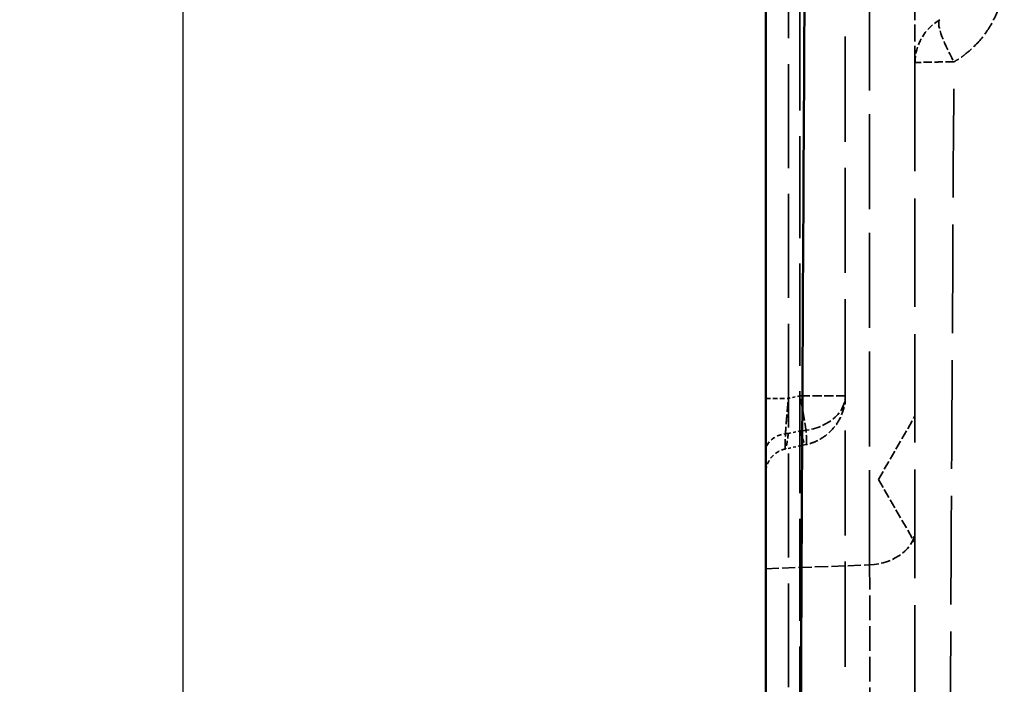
# Model space of a CAD drawing. Header units: millimetres. Extents: x 3367 to 6255, y 2001 to 4216.
# Tile 616 of 656: x 5337 to 5376, y 3852 to 3879. Entities that reach past the tile are written whole.
import ezdxf

# ---------------------------------------------------------------- set-up
doc = ezdxf.new("R2010")
doc.units = ezdxf.units.MM
doc.linetypes.add('DASHED', pattern=[0.2067, 0.1654, -0.0413])
for name, color, linetype, lineweight in [('AM_5', 3, 'Continuous', 25), ('Sichtbare Kanten(DIN)', 7, 'Continuous', 50), ('Sichtbare tangentiale Kanten(DIN)', 7, 'Continuous', 50), ('Verdeckte Kanten(DIN)', 7, 'DASHED', 35), ('Verdeckte tangentiale Kanten(DIN)', 7, 'DASHED', 35)]:
    doc.layers.add(name, color=color, linetype=linetype, lineweight=lineweight)
doc.styles.get("Standard").update_dxf_attribs({"font": 'ISOCP.SHX'})
doc.dimstyles.new('Standard$0', dxfattribs={"dimtxt": 0.18, "dimasz": 0.18, "dimexe": 0.18, "dimexo": 0.0625, "dimgap": 0.09, "dimtad": 0, "dimtih": 1, "dimtoh": 1, "dimdec": 4, "dimzin": 0, "dimdsep": 46, "dimtxsty": 'STANDARD', "dimcen": 0.09, "dimadec": 0, "dimazin": 0, "dimtfac": 1, "dimtdec": 4, "dimtofl": 0, "dimtmove": 0, "dimatfit": 3, "dimfxl": 1, "dimtolj": 1, "dimtzin": 0, "dimarcsym": 0})

# ---------------------------------------------------------------- blocks, each defined once
blk = doc.blocks.new('*D18')
at = {"layer": 'AM_5', "color": 0, "lineweight": -2, "transparency": 16777216}
for p, q in [((5366.55, 4095.878), (5343.015, 4095.878)), ((5343.195, 4094.078), (5343.195, 3447.6)), ((5343.195, 2774.028), (5343.195, 3420.506)), ((5366.55, 2772.228), (5343.015, 2772.228))]:
    blk.add_line(p, q, dxfattribs=at)
at = {"layer": 'AM_5', "color": 0, "transparency": 16777216}
for points in [[(5342.895, 4094.078), (5343.495, 4094.078), (5343.195, 4095.878)], [(5342.895, 2774.028), (5343.495, 2774.028), (5343.195, 2772.228)]]:
    blk.add_solid(points, dxfattribs=at)
at = {"layer": 'Defpoints', "color": 0, "transparency": 16777216}
for p in [(5366.612, 4095.878), (5343.195, 2772.228), (5366.612, 2772.228)]:
    blk.add_point(p, dxfattribs=at)
at = {"layer": 'AM_5', "color": 0, "transparency": 16777216, "insert": (5343.195, 3434.053), "char_height": 10, "attachment_point": 5, "rotation": 90}
blk.add_mtext('\\A1;132,5', dxfattribs=at)

msp = doc.modelspace()

# ---------------------------------------------------------------- linework, layer by layer
at = {"layer": 'Sichtbare Kanten(DIN)'}
msp.add_open_spline([(5366.61241, 3822.65187), (5366.61241, 3824.56115), (5366.61241, 3826.47042), (5366.61241, 3828.3797), (5366.61241, 3830.28897), (5366.61241, 3832.19824), (5366.61241, 3834.10751), (5366.61241, 3837.92606), (5366.61241, 3841.74459), (5366.61241, 3845.56313), (5366.61241, 3849.38166), (5366.61241, 3853.20019), (5366.61241, 3857.01873), (5366.61241, 3860.83725), (5366.61241, 3864.65578), (5366.61241, 3868.47431), (5366.61241, 3872.29284), (5366.61241, 3876.11137), (5366.61241, 3879.92989), (5366.61241, 3881.94853), (5366.61241, 3883.96718), (5366.61241, 3885.98582), (5366.61241, 3887.7857), (5366.61241, 3889.58559), (5366.61241, 3891.38548), (5366.61241, 3895.20401), (5366.61241, 3899.02254), (5366.61241, 3902.84107), (5366.61241, 3904.75034), (5366.61241, 3906.65961), (5366.61241, 3908.56888), (5366.61241, 3910.47815), (5366.61241, 3912.38744), (5366.61241, 3914.2967)], degree=3, knots=[0, 0, 0, 0, 5.72785417, 5.72785417, 5.72785417, 11.45571174, 11.45571174, 11.45571174, 22.91142418, 22.91142418, 22.91142418, 34.3670982, 34.3670982, 34.3670982, 45.82271463, 45.82271463, 45.82271463, 57.27832534, 57.27832534, 57.27832534, 63.33428533, 63.33428533, 63.33428533, 68.73398423, 68.73398423, 68.73398423, 80.18966934, 80.18966934, 80.18966934, 85.91749772, 85.91749772, 85.91749772, 91.64530574, 91.64530574, 91.64530574, 91.64530574], dxfattribs=at)
at = {"layer": 'Sichtbare tangentiale Kanten(DIN)'}
msp.add_open_spline([(5368.30196, 3914.29995), (5368.28468, 3904.86529), (5368.20657, 3884.87584), (5368.03013, 3854.32731), (5367.96246, 3833.21081), (5367.96246, 3822.65187)], degree=3, knots=[0.00000005, 0.00000005, 0.00000005, 0.00000005, 28.31102041, 59.97816308, 91.64530574, 91.64530574, 91.64530574, 91.64530574], dxfattribs=at)
at = {"layer": 'Verdeckte Kanten(DIN)', "ltscale": 25.506298}
msp.add_line((5369.81241, 2924.95889), (5369.81241, 4018.93043), dxfattribs=at)
at = {"layer": 'Verdeckte Kanten(DIN)', "ltscale": 2.237517}
for q in [(5372.61241, 3862.92144), (5372.61241, 3857.83445)]:
    msp.add_line((5371.14392, 3860.37794), q, dxfattribs=at)
at = {"layer": 'Verdeckte Kanten(DIN)', "ltscale": 0.640721}
msp.add_line((5368.22572, 3861.77741), (5367.40577, 3861.60423), dxfattribs=at)
at = {"layer": 'Verdeckte Kanten(DIN)', "ltscale": 1.595417}
msp.add_arc((5374.61241, 3877.11389), 2, 120.005918, 180, dxfattribs=at)
at = {"layer": 'Verdeckte Kanten(DIN)', "ltscale": 3.49497e-05}
msp.add_arc((5374.61244, 3877.11384), 2.00006, 120.000845, 120.005919, dxfattribs=at)
at = {"layer": 'Verdeckte Kanten(DIN)', "ltscale": 8.2132e-05}
msp.add_ellipse((5367.81238, 3863.7343), major_axis=(0.41334, -1.95689), ratio=0.08528821, start_param=6.28318471, end_param=6.28330423, dxfattribs=at)
at = {"layer": 'Verdeckte Kanten(DIN)', "ltscale": 4.143844}
msp.add_open_spline([(5372.61241, 3877.11389), (5372.61241, 3877.1141), (5372.61241, 3877.11431), (5372.61241, 3877.11498), (5372.61241, 3877.11564), (5372.61241, 3877.11677), (5372.61241, 3877.11823), (5372.61241, 3877.12115), (5372.61241, 3877.12544), (5372.61241, 3877.13115), (5372.61241, 3877.14256), (5372.61241, 3877.15966), (5372.61241, 3877.18212), (5372.61241, 3877.22704), (5372.61241, 3877.29342), (5372.61241, 3877.38037), (5372.61241, 3877.51707), (5372.61241, 3877.70472), (5372.61241, 3877.93385), (5372.61241, 3877.99557), (5372.61241, 3878.06037), (5372.61241, 3878.12812), (5372.61241, 3878.42648), (5372.61241, 3878.78183), (5372.61241, 3879.16962), (5372.61241, 3879.19713), (5372.61241, 3879.2248), (5372.61241, 3879.25262), (5372.61241, 3879.67269), (5372.61241, 3880.12786), (5372.61241, 3880.57799)], degree=3, knots=[0, 0, 0, 0, 0.08497034, 0.08497034, 0.08497034, 0.1699453, 0.1699453, 0.1699453, 0.33991616, 0.33991616, 0.33991616, 0.67997942, 0.67997942, 0.67997942, 1.36038747, 1.36038747, 1.36038747, 2.43016545, 2.43016545, 2.43016545, 2.71834726, 2.71834726, 2.71834726, 3.98755017, 3.98755017, 3.98755017, 4.07757585, 4.07757585, 4.07757585, 5.43676383, 5.43676383, 5.43676383, 5.43676383], dxfattribs=at)
at = {"layer": 'Verdeckte Kanten(DIN)', "ltscale": 26.35148}
msp.add_open_spline([(5372.61241, 3877.11389), (5372.61241, 3872.5757), (5372.61241, 3868.03721), (5372.61241, 3863.49893), (5372.61241, 3858.96047), (5372.61242, 3854.42222), (5372.61242, 3849.88382), (5372.61242, 3845.34542), (5372.61242, 3840.80686), (5372.61242, 3836.26815), (5372.61242, 3833.99881), (5372.61241, 3831.72943), (5372.61241, 3829.46001), (5372.61241, 3828.3253), (5372.61241, 3827.19058), (5372.61241, 3826.05586), (5372.61241, 3824.92113), (5372.61241, 3823.78641), (5372.61241, 3822.65165)], degree=3, knots=[37.15646011, 37.15646011, 37.15646011, 37.15646011, 50.77324147, 50.77324147, 50.77324147, 64.39056038, 64.39056038, 64.39056038, 78.00785648, 78.00785648, 78.00785648, 84.81645242, 84.81645242, 84.81645242, 88.22075854, 88.22075854, 88.22075854, 91.62508778, 91.62508778, 91.62508778, 91.62508778], dxfattribs=at)
at = {"layer": 'Verdeckte Kanten(DIN)', "ltscale": 2.076071}
msp.add_open_spline([(5369.81241, 3863.73424), (5369.81238, 3863.66304), (5369.80853, 3863.59174), (5369.79334, 3863.45094), (5369.7821, 3863.38124), (5369.72283, 3863.10615), (5369.64435, 3862.90456), (5369.43088, 3862.54055), (5369.29331, 3862.37363), (5368.9768, 3862.09454), (5368.7939, 3861.97905), (5368.47966, 3861.84449), (5368.35376, 3861.80447), (5368.22574, 3861.77743)], degree=3, knots=[0, 0, 0, 0, 0.021360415, 0.021360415, 0.042482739, 0.042482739, 0.105782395, 0.105782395, 0.169079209, 0.169079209, 0.232376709, 0.232376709, 0.27163022, 0.27163022, 0.27163022, 0.27163022], dxfattribs=at)
at = {"layer": 'Verdeckte Kanten(DIN)', "ltscale": 1.037964}
msp.add_open_spline([(5367.40572, 3861.60429), (5367.30188, 3861.58235), (5367.20036, 3861.54313), (5367.01671, 3861.43618), (5366.93248, 3861.36682), (5366.792, 3861.20745), (5366.73401, 3861.11544), (5366.65078, 3860.92017), (5366.62472, 3860.81442), (5366.61472, 3860.69484), (5366.61386, 3860.68109), (5366.61299, 3860.66042), (5366.61277, 3860.65353), (5366.61255, 3860.64318), (5366.6125, 3860.63973), (5366.61244, 3860.63455), (5366.61243, 3860.63282), (5366.61242, 3860.63023), (5366.61241, 3860.62937), (5366.61241, 3860.62808), (5366.61241, 3860.62764), (5366.61241, 3860.627), (5366.61241, 3860.62678), (5366.61241, 3860.62646), (5366.61241, 3860.62635), (5366.61241, 3860.62619), (5366.61241, 3860.62613), (5366.61241, 3860.62603), (5366.61241, 3860.62597), (5366.61241, 3860.62592)], degree=3, knots=[0, 0, 0, 0, 0.031840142, 0.031840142, 0.063755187, 0.063755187, 0.095573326, 0.095573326, 0.127436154, 0.127436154, 0.131570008, 0.131570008, 0.13364018, 0.13364018, 0.134675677, 0.134675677, 0.135193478, 0.135193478, 0.135452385, 0.135452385, 0.135581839, 0.135581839, 0.135646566, 0.135646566, 0.13567893, 0.13567893, 0.135695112, 0.135695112, 0.135711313, 0.135711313, 0.135711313, 0.135711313], dxfattribs=at)
at = {"layer": 'Verdeckte Kanten(DIN)', "ltscale": 8.62547e-05}
msp.add_open_spline([(5367.40576, 3861.60428), (5367.40575, 3861.60428), (5367.40575, 3861.60428), (5367.40575, 3861.60428)], degree=3, dxfattribs=at)
at = {"layer": 'Verdeckte tangentiale Kanten(DIN)', "ltscale": 24.794287}
msp.add_line((5367.98672, 3839.32133), (5367.98672, 4018.6956), dxfattribs=at)
at = {"layer": 'Verdeckte tangentiale Kanten(DIN)', "ltscale": 25.227581}
msp.add_line((5367.52525, 4017.85299), (5367.52525, 3287.81725), dxfattribs=at)
at = {"layer": 'Verdeckte tangentiale Kanten(DIN)', "ltscale": 23.048033}
msp.add_line((5370.78672, 3856.94385), (5370.78672, 3882.20892), dxfattribs=at)
at = {"layer": 'Verdeckte tangentiale Kanten(DIN)', "ltscale": 0.360553}
for p, q in [((5367.98672, 3863.73424), (5367.52525, 3863.63677)), ((5367.52525, 3862.22794), (5367.98672, 3862.32541))]:
    msp.add_line(p, q, dxfattribs=at)
at = {"layer": 'Verdeckte tangentiale Kanten(DIN)', "ltscale": 3.194447}
msp.add_line((5366.61241, 3856.79258), (5370.78672, 3856.94385), dxfattribs=at)
at = {"layer": 'Verdeckte tangentiale Kanten(DIN)', "ltscale": 2.200995}
msp.add_ellipse((5374.61158, 3877.11341), major_axis=(-0.99959, 1.73229), ratio=0.18088305, start_param=0.00029352, end_param=1.44481181, dxfattribs=at)
at = {"layer": 'Verdeckte tangentiale Kanten(DIN)', "ltscale": 1.13017}
for centre, ratio, start_param, end_param in [((5367.61241, 3863.63677), 0.00001, 0.00496292, 1.48360451), ((5367.61241, 3861.52352), 0.70710678, 4.79965544, 6.28318531)]:
    msp.add_ellipse(centre, major_axis=(-1, 0), ratio=ratio, start_param=start_param, end_param=end_param, dxfattribs=at)
at = {"layer": 'Verdeckte tangentiale Kanten(DIN)', "ltscale": 2.260439}
for centre, ratio, start_param, end_param in [((5367.81241, 3863.73424), 0.00001, 0, 1.48352989), ((5367.81241, 3863.73424), 0.70710678, 4.79965544, 6.28318531), ((5370.61241, 3858.35268), 0.70710678, 4.79965544, 6.28318531)]:
    msp.add_ellipse(centre, major_axis=(2, 0), ratio=ratio, start_param=start_param, end_param=end_param, dxfattribs=at)
at = {"layer": 'Verdeckte tangentiale Kanten(DIN)', "ltscale": 2.365784}
msp.add_ellipse((5367.81241, 3863.73424), major_axis=(0.41331, -1.95683), ratio=0.08528821, start_param=0.00011953, end_param=1.55278414, dxfattribs=at)
at = {"layer": 'Verdeckte tangentiale Kanten(DIN)', "ltscale": 1.196409}
msp.add_ellipse((5367.81241, 3863.73424), major_axis=(0.41331, -1.95683), ratio=0.08528821, start_param=5.49794934, end_param=6.28318531, dxfattribs=at)
at = {"layer": 'Verdeckte tangentiale Kanten(DIN)', "ltscale": 3.224679}
msp.add_open_spline([(5376.20173, 3880.62708), (5376.20105, 3880.58325), (5376.20037, 3880.53943), (5376.19876, 3880.49562), (5376.19715, 3880.4518), (5376.1946, 3880.40801), (5376.19136, 3880.36425), (5376.18487, 3880.27673), (5376.1756, 3880.18938), (5376.16344, 3880.10239), (5376.13912, 3879.92839), (5376.10327, 3879.75586), (5376.05642, 3879.58617), (5375.96282, 3879.24709), (5375.82537, 3878.9193), (5375.64788, 3878.61603), (5375.63763, 3878.59851), (5375.62724, 3878.58107), (5375.61672, 3878.56371), (5375.4452, 3878.28073), (5375.23805, 3878.01922), (5375.00399, 3877.78684), (5374.87961, 3877.66337), (5374.74765, 3877.54813), (5374.60911, 3877.44198), (5374.53984, 3877.38891), (5374.46892, 3877.33811), (5374.39659, 3877.28959), (5374.36042, 3877.26533), (5374.3239, 3877.24164), (5374.28694, 3877.21873), (5374.25004, 3877.19585), (5374.2127, 3877.17375), (5374.17534, 3877.15164)], degree=3, knots=[0, 0, 0, 0, 0.13156324, 0.13156324, 0.13156324, 0.26313925, 0.26313925, 0.26313925, 0.52632234, 0.52632234, 0.52632234, 1.05277397, 1.05277397, 1.05277397, 2.10471755, 2.10471755, 2.10471755, 2.16550387, 2.16550387, 2.16550387, 3.15643962, 3.15643962, 3.15643962, 3.68297188, 3.68297188, 3.68297188, 3.94623221, 3.94623221, 3.94623221, 4.07784167, 4.07784167, 4.07784167, 4.20926018, 4.20926018, 4.20926018, 4.20926018], dxfattribs=at)
at = {"layer": 'Verdeckte tangentiale Kanten(DIN)', "ltscale": 2.05693}
msp.add_open_spline([(5374.1752, 3877.15202), (5374.05003, 3877.15147), (5373.80434, 3877.1499), (5373.46624, 3877.14621), (5373.17039, 3877.14132), (5372.92805, 3877.13541), (5372.74817, 3877.1287), (5372.63743, 3877.12144), (5372.61245, 3877.1164), (5372.61241, 3877.11389)], degree=3, knots=[0.00025271, 0.00025271, 0.00025271, 0.00025271, 0.38506461, 0.77015619, 1.15527472, 1.54042022, 1.92559268, 2.3107921, 2.69601849, 2.69601849, 2.69601849, 2.69601849], dxfattribs=at)
at = {"layer": 'Verdeckte tangentiale Kanten(DIN)', "ltscale": 26.369448}
msp.add_open_spline([(5373.96205, 3822.65165), (5373.96205, 3833.19966), (5374.02498, 3851.37297), (5374.13245, 3869.52957), (5374.17545, 3877.15155)], degree=3, knots=[0, 0, 0, 0, 31.59544684, 54.46808753, 54.46808753, 54.46808753, 54.46808753], dxfattribs=at)
at = {"layer": 'Verdeckte tangentiale Kanten(DIN)', "ltscale": 2.403046}
msp.add_open_spline([(5367.40575, 3861.60428), (5367.39972, 3861.60305), (5367.38851, 3861.64132), (5367.38851, 3861.87018), (5367.41326, 3862.33076), (5367.46002, 3862.9418), (5367.50241, 3863.4044), (5367.52525, 3863.63677)], degree=3, knots=[-0.78219727, -0.78219727, -0.78219727, -0.78219727, -0.34048429, 0.34048429, 1.02145286, 1.70242143, 2.38339001, 2.38339001, 2.38339001, 2.38339001], dxfattribs=at)
at = {"layer": 'Verdeckte tangentiale Kanten(DIN)', "ltscale": 1.230415}
msp.add_open_spline([(5367.52525, 3862.22794), (5367.50241, 3862.06222), (5367.46002, 3861.78576), (5367.42337, 3861.62588), (5367.40901, 3861.60495), (5367.40576, 3861.60428)], degree=3, knots=[-2.38339001, -2.38339001, -2.38339001, -2.38339001, -1.70242143, -1.02145286, -0.78244445, -0.78244445, -0.78244445, -0.78244445], dxfattribs=at)
at = {"layer": 'Verdeckte tangentiale Kanten(DIN)', "ltscale": 5.961525}
msp.add_open_spline([(5370.78672, 3856.94385), (5370.79139, 3856.48408), (5370.79497, 3855.97773), (5370.79736, 3855.43438), (5370.79975, 3854.89183), (5370.80095, 3854.31422), (5370.80095, 3853.71253), (5370.80095, 3853.11084), (5370.79975, 3852.48413), (5370.79736, 3851.84391), (5370.79497, 3851.20277), (5370.79139, 3850.55036), (5370.78672, 3849.89969)], degree=3, knots=[0, 0, 0, 0, 0.25018233, 0.25018233, 0.25018233, 0.5, 0.5, 0.5, 0.74981767, 0.74981767, 0.74981767, 1, 1, 1, 1], dxfattribs=at)

# ---------------------------------------------------------------- dimensions: what is measured, and where the dimension line sits
at = {"layer": 'AM_5'}
dim = msp.add_linear_dim(base=(5343.19532, 2772.22762), p1=(5366.61241, 4095.87798), p2=(5366.61241, 2772.22762), angle=90, text='132,5', dimstyle='Standard$0', override={"dimtxt": 10, "dimasz": 1.8, "dimtih": 0, "dimtoh": 0}, dxfattribs=at)
dim.commit()
dim.dimension.update_dxf_attribs({"geometry": '*D18', "text_midpoint": (5343.19532, 3434.0528), "dimtype": 160})

doc.saveas('drawing.dxf')
